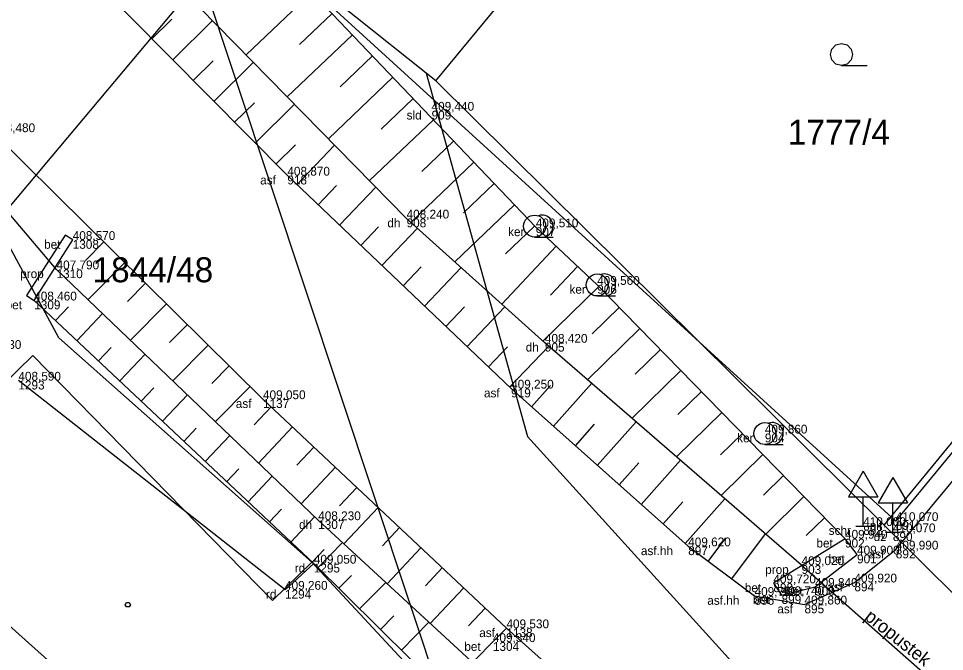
# Model space of a CAD drawing. Extents: x -747792 to -745414, y -1093712 to -1091463.
# Drawn here: x -746979.38 to -746947.84, y -1092249.47 to -1092227.92 of the extents above; entities that cross this region are included whole.
import ezdxf

# ---------------------------------------------------------------- set-up
doc = ezdxf.new("R2010")
doc.units = 0
for name, color, linetype in [('Budovy', 7, 'Continuous'), ('Hladina', 7, 'Continuous'), ('Koleje_dopravní prvky', 7, 'Continuous'), ('Kultury', 7, 'Continuous'), ('Nezařazené objekty', 7, 'Continuous'), ('Nivelační značky_hrany', 7, 'Continuous'), ('Názvy obcí_ulic', 7, 'Continuous'), ('Ploty_opěrné zdi', 7, 'Continuous'), ('Popisy objektů_povrchů', 7, 'Continuous'), ('Pracovní_bod PPBP', 7, 'Continuous'), ('Pracovní_bod PPBP - číslo', 7, 'Continuous'), ('Pracovní_bod ZPBP', 7, 'Continuous'), ('Pracovní_bod ZPBP - číslo', 7, 'Continuous'), ('Rozhraní ploch', 7, 'Continuous'), ('Stromy_porost', 7, 'Continuous'), ('Výškopis', 7, 'Continuous')]:
    doc.layers.add(name, color=color, linetype=linetype)

msp = doc.modelspace()

# ---------------------------------------------------------------- linework, layer by layer
at = {"layer": 'Budovy'}
msp.add_lwpolyline([(-746951.35, -1092229.52), (-746951.54, -1092229.47), (-746951.675, -1092229.33), (-746951.725, -1092229.145), (-746951.675, -1092228.96), (-746951.54, -1092228.82), (-746951.35, -1092228.77), (-746951.16, -1092228.82), (-746951.025, -1092228.96), (-746950.975, -1092229.145), (-746951.025, -1092229.33), (-746951.16, -1092229.47), (-746951.35, -1092229.52), (-746950.475, -1092229.52)], dxfattribs=at)
at = {"layer": 'Hladina'}
for p, q in [((-746965.31, -1092231.06), (-746965.31, -1092231.06)), ((-746970.22, -1092233.27), (-746970.22, -1092233.27)), ((-746966.16, -1092234.73), (-746966.16, -1092234.73)), ((-746961.76, -1092235.03), (-746961.76, -1092235.03)), ((-746977.53, -1092235.46), (-746977.53, -1092235.46)), ((-746978.08, -1092236.46), (-746978.08, -1092236.46)), ((-746959.67, -1092236.99), (-746959.67, -1092236.99)), ((-746978.84, -1092237.52), (-746978.84, -1092237.52)), ((-746961.45, -1092238.96), (-746961.45, -1092238.96)), ((-746962.6, -1092240.52), (-746962.6, -1092240.52)), ((-746971.05, -1092240.88), (-746971.05, -1092240.88)), ((-746953.96, -1092242.05), (-746953.96, -1092242.05)), ((-746969.17, -1092245), (-746969.17, -1092245)), ((-746950.61, -1092245.2), (-746950.61, -1092245.2)), ((-746949.5, -1092245.03), (-746949.5, -1092245.03)), ((-746951.23, -1092245.63), (-746951.23, -1092245.63)), ((-746949.6, -1092245.41), (-746949.6, -1092245.41)), ((-746956.57, -1092245.89), (-746956.57, -1092245.89)), ((-746950.82, -1092246.17), (-746950.82, -1092246.17)), ((-746949.5, -1092246), (-746949.5, -1092246)), ((-746969.32, -1092246.48), (-746969.32, -1092246.48)), ((-746952.71, -1092246.53), (-746952.71, -1092246.53)), ((-746953.67, -1092247.15), (-746953.67, -1092247.15)), ((-746950.91, -1092247.12), (-746950.91, -1092247.12)), ((-746970.3, -1092247.37), (-746970.3, -1092247.37)), ((-746952.25, -1092247.27), (-746952.25, -1092247.27)), ((-746954.31, -1092247.58), (-746954.31, -1092247.58)), ((-746953.39, -1092247.55), (-746953.39, -1092247.55)), ((-746952.61, -1092247.87), (-746952.61, -1092247.87)), ((-746962.76, -1092248.68), (-746962.76, -1092248.68)), ((-746963.22, -1092249.15), (-746963.22, -1092249.15))]:
    msp.add_line(p, q, dxfattribs=at)
at = {"layer": 'Kultury'}
for points in [[(-746984.19, -1092244.57), (-746978.89, -1092239.39)], [(-746978.89, -1092239.39), (-746970.73, -1092247.74)], [(-746984.19, -1092244.57), (-746970.4, -1092256.92)], [(-746970.73, -1092247.74), (-746969.39, -1092246.43)]]:
    msp.add_lwpolyline(points, dxfattribs=at)
at = {"layer": 'Nezařazené objekty'}
msp.add_lwpolyline([(-746967.04, -1092221.11), (-746970.35, -1092226.01), (-746949.5, -1092245.03), (-746932.73, -1092224.69)], dxfattribs=at)
at = {"layer": 'Nivelační značky_hrany'}
msp.add_line((-746962.76, -1092248.68), (-746964.91, -1092250.83), dxfattribs=at)
for points in [[(-746977.062, -1092234.946), (-746980.26, -1092231.79), (-746989.49, -1092221.72), (-746998.35, -1092211.08), (-747009.11, -1092197.43), (-747021.23, -1092181.39), (-747022.48, -1092180.67), (-747023.45, -1092180.5), (-747025.19, -1092177.4), (-747025.1, -1092175.25), (-747031.17, -1092163.35), (-747036.42, -1092153.64), (-747041.73, -1092144.15), (-747044.71, -1092140.61)], [(-746954.31, -1092247.58), (-746952.61, -1092247.87), (-746950.91, -1092247.12), (-746949.5, -1092246), (-746932.35, -1092225.35), (-746926.2, -1092217.84), (-746927.09, -1092214.99), (-746939.89, -1092204.98), (-746942.35, -1092203), (-746940.65, -1092200.7), (-746937.68, -1092201.89), (-746936.17, -1092200.22)], [(-746976.94, -1092226.48), (-746970.22, -1092233.27), (-746962.6, -1092240.52), (-746956.57, -1092245.89), (-746954.31, -1092247.58)], [(-746962.76, -1092248.68), (-746971.05, -1092240.88), (-746977.059, -1092234.949)], [(-746978.84, -1092237.52), (-746977.53, -1092235.46), (-746977.783, -1092235.298), (-746979.101, -1092237.352), (-746978.84, -1092237.52)], [(-746953.67, -1092247.15), (-746953.39, -1092247.55), (-746952.25, -1092247.27), (-746950.82, -1092246.17), (-746951.23, -1092245.63), (-746953.67, -1092247.15)], [(-746962.76, -1092248.68), (-746959.84, -1092251.29)]]:
    msp.add_lwpolyline(points, dxfattribs=at)
at = {"layer": 'Názvy obcí_ulic'}
for p, q in [((-746950.61, -1092243.334), (-746951.11, -1092244.2)), ((-746950.61, -1092243.334), (-746950.11, -1092244.2)), ((-746949.6, -1092243.544), (-746950.1, -1092244.41)), ((-746949.6, -1092243.544), (-746949.1, -1092244.41)), ((-746951.11, -1092244.2), (-746950.11, -1092244.2)), ((-746950.61, -1092245.2), (-746950.61, -1092244.2)), ((-746950.1, -1092244.41), (-746949.1, -1092244.41)), ((-746949.6, -1092245.41), (-746949.6, -1092244.41)), ((-746950.86, -1092245.2), (-746950.36, -1092245.2)), ((-746949.85, -1092245.41), (-746949.35, -1092245.41))]:
    msp.add_line(p, q, dxfattribs=at)
at = {"layer": 'Ploty_opěrné zdi'}
msp.add_lwpolyline([(-746975.605, -1092247.805), (-746975.56, -1092247.88), (-746975.605, -1092247.955), (-746975.695, -1092247.955), (-746975.74, -1092247.88), (-746975.695, -1092247.805)], close=True, dxfattribs=at)
at = {"layer": 'Popisy objektů_povrchů'}
msp.add_lwpolyline([(-746964.91, -1092250.83), (-746969.32, -1092246.48), (-746970.3, -1092247.37), (-746979.38, -1092240.25)], dxfattribs=at)
at = {"layer": 'Pracovní_bod PPBP'}
for points in [[(-746952.71, -1092246.53), (-746961.45, -1092238.96), (-746966.16, -1092234.73), (-746975.539, -1092225.162)], [(-746951.23, -1092245.63), (-746959.67, -1092236.99), (-746961.76, -1092235.03), (-746970.35, -1092226.01)], [(-746969.385, -1092227.023), (-746971.624, -1092229.156)], [(-746974.83, -1092228.612), (-746974.151, -1092227.941)], [(-746974.126, -1092229.323), (-746972.773, -1092227.984)], [(-746968.695, -1092227.747), (-746969.81, -1092228.809)], [(-746968.006, -1092228.472), (-746970.224, -1092230.584)], [(-746967.316, -1092229.196), (-746968.42, -1092230.247)], [(-746973.423, -1092230.034), (-746972.748, -1092229.366)], [(-746972.719, -1092230.745), (-746971.373, -1092229.412)], [(-746966.626, -1092229.92), (-746968.824, -1092232.013)], [(-746972.016, -1092231.455), (-746971.344, -1092230.791)], [(-746965.937, -1092230.644), (-746967.03, -1092231.685)], [(-746971.313, -1092232.166), (-746969.973, -1092230.84)], [(-746965.247, -1092231.368), (-746967.424, -1092233.441)], [(-746964.558, -1092232.092), (-746965.641, -1092233.124)], [(-746970.609, -1092232.877), (-746969.941, -1092232.216)], [(-746969.896, -1092233.578), (-746968.612, -1092232.228)], [(-746963.868, -1092232.817), (-746966.014, -1092234.861)], [(-746969.172, -1092234.267), (-746968.542, -1092233.605)], [(-746968.447, -1092234.957), (-746967.211, -1092233.658)], [(-746963.178, -1092233.541), (-746964.223, -1092234.536)], [(-746962.489, -1092234.265), (-746964.522, -1092236.201)], [(-746967.723, -1092235.646), (-746967.117, -1092235.009)], [(-746966.998, -1092236.335), (-746965.789, -1092235.064)], [(-746961.799, -1092234.989), (-746962.787, -1092235.93)], [(-746976.472, -1092235.529), (-746977.099, -1092236.164)], [(-746961.072, -1092235.675), (-746962.917, -1092237.643)], [(-746963.97, -1092249.79), (-746969.17, -1092245), (-746978.08, -1092236.46)], [(-746975.76, -1092236.232), (-746977.004, -1092237.492)], [(-746966.274, -1092237.025), (-746965.659, -1092236.378)], [(-746965.549, -1092237.714), (-746964.3, -1092236.401)], [(-746960.342, -1092236.359), (-746961.257, -1092237.335)], [(-746975.048, -1092236.934), (-746975.665, -1092237.559)], [(-746959.615, -1092237.046), (-746961.515, -1092238.902)], [(-746978.84, -1092237.52), (-746969.32, -1092246.48)], [(-746978.112, -1092238.205), (-746977.672, -1092237.739)], [(-746974.336, -1092237.637), (-746975.56, -1092238.876)], [(-746964.825, -1092238.403), (-746964.19, -1092237.736)], [(-746964.1, -1092239.092), (-746962.811, -1092237.737)], [(-746958.917, -1092237.761), (-746959.837, -1092238.66)], [(-746977.384, -1092238.891), (-746976.511, -1092237.964)], [(-746973.625, -1092238.339), (-746974.231, -1092238.953)], [(-746958.218, -1092238.477), (-746959.999, -1092240.217)], [(-746976.655, -1092239.576), (-746976.222, -1092239.116)], [(-746972.913, -1092239.041), (-746974.115, -1092240.26)], [(-746963.376, -1092239.782), (-746962.721, -1092239.094)], [(-746962.651, -1092240.471), (-746961.321, -1092239.072)], [(-746957.519, -1092239.192), (-746958.38, -1092240.033)], [(-746975.927, -1092240.261), (-746975.067, -1092239.348)], [(-746972.201, -1092239.744), (-746972.797, -1092240.348)], [(-746956.82, -1092239.907), (-746958.482, -1092241.531)], [(-746975.199, -1092240.947), (-746974.772, -1092240.493)], [(-746971.489, -1092240.446), (-746972.671, -1092241.644)], [(-746961.906, -1092241.138), (-746961.259, -1092240.412)], [(-746961.159, -1092241.803), (-746959.857, -1092240.34)], [(-746974.471, -1092241.632), (-746973.623, -1092240.732)], [(-746956.121, -1092240.623), (-746956.922, -1092241.405)], [(-746970.771, -1092241.142), (-746971.346, -1092241.753)], [(-746955.423, -1092241.338), (-746956.965, -1092242.845)], [(-746970.043, -1092241.827), (-746971.199, -1092243.056)], [(-746960.413, -1092242.468), (-746959.757, -1092241.731)], [(-746959.666, -1092243.133), (-746958.345, -1092241.65)], [(-746973.743, -1092242.318), (-746973.322, -1092241.871)], [(-746973.014, -1092243.003), (-746972.179, -1092242.116)], [(-746954.724, -1092242.053), (-746955.465, -1092242.777)], [(-746969.315, -1092242.513), (-746969.896, -1092243.13)], [(-746954.025, -1092242.769), (-746955.448, -1092244.159)], [(-746958.919, -1092243.798), (-746958.254, -1092243.051)], [(-746958.172, -1092244.463), (-746956.833, -1092242.959)], [(-746972.286, -1092243.688), (-746971.872, -1092243.248)], [(-746968.586, -1092243.198), (-746969.755, -1092244.44)], [(-746971.558, -1092244.374), (-746970.735, -1092243.5)], [(-746953.326, -1092243.484), (-746954.008, -1092244.15)], [(-746967.858, -1092243.883), (-746968.444, -1092244.506)], [(-746957.426, -1092245.128), (-746956.751, -1092244.371)], [(-746956.679, -1092245.793), (-746955.321, -1092244.269)], [(-746952.628, -1092244.199), (-746953.931, -1092245.473)], [(-746970.83, -1092245.059), (-746970.422, -1092244.625)], [(-746967.13, -1092244.568), (-746968.295, -1092245.806)], [(-746970.102, -1092245.744), (-746969.291, -1092244.884)], [(-746951.929, -1092244.915), (-746952.551, -1092245.522)], [(-746966.402, -1092245.254), (-746966.98, -1092245.869)], [(-746955.886, -1092246.402), (-746955.291, -1092245.606)], [(-746955.085, -1092247.001), (-746953.938, -1092245.467)], [(-746969.182, -1092246.617), (-746968.341, -1092245.764)], [(-746965.673, -1092245.939), (-746966.823, -1092247.162)], [(-746969.373, -1092246.43), (-746968.966, -1092245.997)], [(-746968.47, -1092247.319), (-746968.037, -1092246.88)], [(-746964.945, -1092246.624), (-746965.516, -1092247.232)], [(-746967.758, -1092248.021), (-746966.869, -1092247.12)], [(-746964.217, -1092247.309), (-746965.352, -1092248.517)], [(-746963.488, -1092247.995), (-746964.053, -1092248.594)], [(-746967.046, -1092248.723), (-746966.589, -1092248.26)], [(-746966.334, -1092249.426), (-746965.397, -1092248.476)]]:
    msp.add_lwpolyline(points, dxfattribs=at)
at = {"layer": 'Pracovní_bod PPBP - číslo'}
for p, q in [((-746961.799, -1092235.364), (-746961.174, -1092235.364)), ((-746959.67, -1092237.365), (-746959.045, -1092237.365)), ((-746953.96, -1092242.425), (-746953.335, -1092242.425))]:
    msp.add_line(p, q, dxfattribs=at)
for centre in [(-746961.799, -1092234.989), (-746959.67, -1092236.99), (-746953.96, -1092242.05)]:
    msp.add_circle(centre, 0.375, dxfattribs=at)
for centre in [(-746961.549, -1092234.989), (-746959.42, -1092236.99), (-746953.71, -1092242.05)]:
    msp.add_arc(centre, 0.375, 249.4944, 109.0474, dxfattribs=at)
at = {"layer": 'Pracovní_bod ZPBP'}
for points in [[(-746978.08, -1092236.46), (-746984.22, -1092229.22)], [(-746952.71, -1092246.53), (-746946.57, -1092251.94)]]:
    msp.add_lwpolyline(points, dxfattribs=at)
at = {"layer": 'Stromy_porost'}
for points in [[(-746965.16, -1092230.04), (-746943.99, -1092204.43)], [(-746949.9, -1092245.17), (-746927.56, -1092217.96)], [(-746965.49, -1092229.78), (-746970.28, -1092225.96)], [(-746980.14, -1092234.86), (-746973.13, -1092226.53)], [(-746973.13, -1092226.53), (-746964.93, -1092251.23)], [(-746965.49, -1092229.78), (-746962.04, -1092242.15)], [(-746965.16, -1092230.04), (-746965.49, -1092229.78)], [(-746965.16, -1092230.04), (-746949.9, -1092245.17)], [(-746978, -1092238.79), (-746980.14, -1092234.86)], [(-746969.39, -1092246.43), (-746978, -1092238.79)], [(-746962.04, -1092242.15), (-746946.7, -1092259.07)], [(-746949.9, -1092245.17), (-746947.38, -1092247.67)], [(-746964.93, -1092251.23), (-746969.39, -1092246.43)]]:
    msp.add_lwpolyline(points, dxfattribs=at)

# ---------------------------------------------------------------- texts
at = {"layer": 'Koleje_dopravní prvky'}
for s, p in [('1777/4', (-746953.177, -1092232.22)), ('1844/48', (-746976.855, -1092236.9))]:
    msp.add_text(s, height=0.85, dxfattribs=at).set_placement(p)
at = {"layer": 'Pracovní_bod ZPBP - číslo'}
msp.add_text('propustek', height=0.45, rotation=321.4591, dxfattribs=at).set_placement((-746950.596, -1092248.354))
at = {"layer": 'Rozhraní ploch'}
for s, p in [(' sld', (-746966.271, -1092231.36)), ('909', (-746965.31, -1092231.36)), (' asf', (-746971.257, -1092233.57)), ('918', (-746970.22, -1092233.57)), (' dh', (-746966.925, -1092235.03)), ('908', (-746966.16, -1092235.03)), (' ker', (-746962.816, -1092235.33)), ('907', (-746961.76, -1092235.33)), (' bet', (-746978.616, -1092235.76)), ('1308', (-746977.53, -1092235.76)), ('1310', (-746978.08, -1092236.76)), (' prop', (-746979.431, -1092236.76)), (' ker', (-746960.726, -1092237.29)), ('906', (-746959.67, -1092237.29)), (' bet', (-746979.926, -1092237.82)), ('1309', (-746978.84, -1092237.82)), (' dh', (-746962.215, -1092239.26)), ('905', (-746961.45, -1092239.26)), ('1293', (-746979.38, -1092240.55)), (' asf', (-746963.637, -1092240.82)), ('919', (-746962.6, -1092240.82)), (' asf', (-746972.087, -1092241.18)), ('1137', (-746971.05, -1092241.18)), (' ker', (-746955.016, -1092242.35)), ('904', (-746953.96, -1092242.35)), (' dh', (-746969.935, -1092245.3)), ('1307', (-746969.17, -1092245.3)), (' plt', (-746950.499, -1092245.33)), (' schr', (-746951.897, -1092245.5)), ('893', (-746950.61, -1092245.5)), ('891', (-746949.5, -1092245.33)), (' bet', (-746952.316, -1092245.93)), ('902', (-746951.23, -1092245.93)), (' dz', (-746950.365, -1092245.71)), ('890', (-746949.6, -1092245.71)), (' asf.hh', (-746958.292, -1092246.19)), ('897', (-746956.57, -1092246.19)), (' bet', (-746951.906, -1092246.47)), ('901', (-746950.82, -1092246.47)), (' asf', (-746950.537, -1092246.3)), ('892', (-746949.5, -1092246.3)), (' rd', (-746970.081, -1092246.78)), ('1295', (-746969.32, -1092246.78)), (' prop', (-746954.061, -1092246.83)), ('903', (-746952.71, -1092246.83)), (' bet', (-746954.756, -1092247.45)), ('898', (-746953.67, -1092247.45)), (' asf', (-746951.947, -1092247.42)), ('894', (-746950.91, -1092247.42)), (' rd', (-746971.061, -1092247.67)), ('1294', (-746970.3, -1092247.67)), (' bet', (-746954.476, -1092247.85)), ('899', (-746953.39, -1092247.85)), (' bet', (-746953.336, -1092247.57)), ('900', (-746952.25, -1092247.57)), (' asf.hh', (-746956.032, -1092247.88)), ('896', (-746954.31, -1092247.88)), (' asf', (-746953.647, -1092248.17)), ('895', (-746952.61, -1092248.17)), (' asf', (-746963.797, -1092248.98)), ('1138', (-746962.76, -1092248.98)), (' bet', (-746964.306, -1092249.45)), ('1304', (-746963.22, -1092249.45))]:
    msp.add_text(s, height=0.3, dxfattribs=at).set_placement(p)
at = {"layer": 'Výškopis'}
for s, p in [('409,440', (-746965.31, -1092231.06)), ('408,480', (-746980.26, -1092231.79)), ('408,870', (-746970.22, -1092233.27)), ('408,240', (-746966.16, -1092234.73)), ('409,510', (-746961.76, -1092235.03)), ('408,570', (-746977.53, -1092235.46)), ('407,790', (-746978.08, -1092236.46)), ('409,560', (-746959.67, -1092236.99)), ('408,460', (-746978.84, -1092237.52)), ('408,420', (-746961.45, -1092238.96)), ('408,330', (-746980.73, -1092239.17)), ('408,590', (-746979.38, -1092240.25)), ('409,250', (-746962.6, -1092240.52)), ('409,050', (-746971.05, -1092240.88)), ('409,860', (-746953.96, -1092242.05)), ('408,230', (-746969.17, -1092245)), ('410,000', (-746950.61, -1092245.2)), ('410,070', (-746949.5, -1092245.03)), ('409,940', (-746951.23, -1092245.63)), ('410,070', (-746949.6, -1092245.41)), ('409,620', (-746956.57, -1092245.89)), ('409,900', (-746950.82, -1092246.17)), ('409,990', (-746949.5, -1092246)), ('409,050', (-746969.32, -1092246.48)), ('409,020', (-746952.71, -1092246.53)), ('409,720', (-746953.67, -1092247.15)), ('409,920', (-746950.91, -1092247.12)), ('409,260', (-746970.3, -1092247.37)), ('409,840', (-746952.25, -1092247.27)), ('409,760', (-746954.31, -1092247.58)), ('409,740', (-746953.39, -1092247.55)), ('409,860', (-746952.61, -1092247.87)), ('409,530', (-746962.76, -1092248.68)), ('409,340', (-746963.22, -1092249.15))]:
    msp.add_text(s, height=0.3, dxfattribs=at).set_placement(p)

doc.saveas('drawing.dxf')
